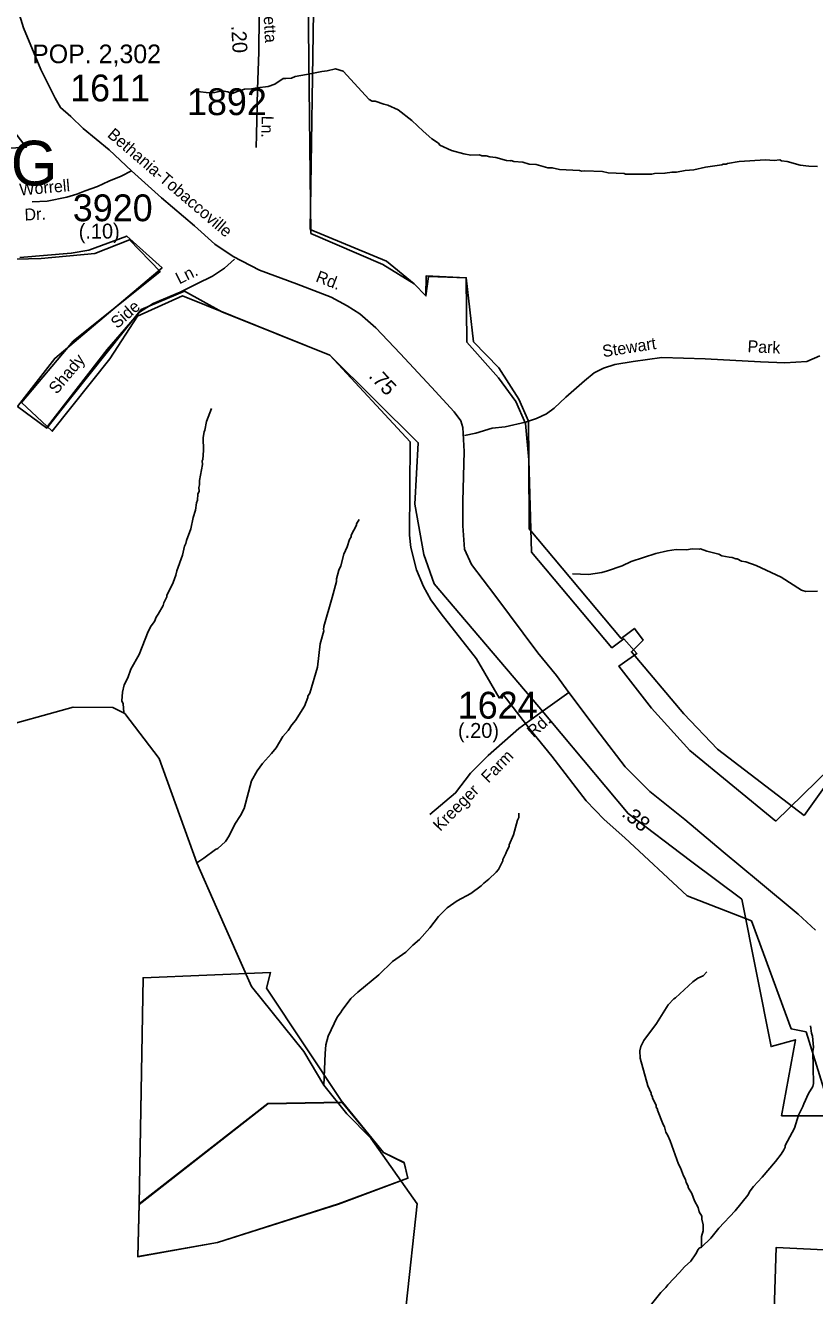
# Model space of a CAD drawing. Extents: x 1551653 to 1702041, y 811336 to 920032.
# Drawn here: x 1595676 to 1600015, y 901206 to 908191 of the extents above; entities that cross this region are included whole.
import ezdxf

# ---------------------------------------------------------------- set-up
doc = ezdxf.new("R2010")
doc.units = 0
for name, color, linetype in [('Old_Level_10', 7, 'Continuous'), ('Old_Level_11', 7, 'Continuous'), ('Old_Level_17', 7, 'Continuous'), ('Old_Level_22', 7, 'Continuous'), ('Old_Level_32', 7, 'Continuous'), ('Old_Level_35', 7, 'Continuous'), ('Old_Level_48', 7, 'Continuous'), ('Old_Level_49', 7, 'Continuous'), ('Old_Level_59', 7, 'Continuous'), ('Old_Level_62', 7, 'Continuous'), ('Old_Level_8', 7, 'Continuous'), ('Old_Level_9', 7, 'Continuous')]:
    doc.layers.add(name, color=color, linetype=linetype)

msp = doc.modelspace()

# ---------------------------------------------------------------- linework, layer by layer
at = {"layer": 'Old_Level_32'}
for points in [[(1596916.903, 908638.634), (1596941.28, 908541.125), (1596960.525, 908242.179), (1596958.6, 908045.876), (1596950.903, 907839.309), (1596947.053, 907589.119), (1596944.487, 907519.836)], [(1595594.418, 908412.739), (1595665.894, 908177.161), (1595760.923, 907949.297), (1595839.368, 907791.61), (1595868.315, 907738.989), (1595925.152, 907689.806), (1595993.662, 907624.376), (1596135.168, 907507.434), (1596257.95, 907391.043)], [(1596257.95, 907391.043), (1596202.061, 907362.188), (1596134.663, 907333.987), (1596071.552, 907304.387), (1596004.498, 907280.706), (1595959.138, 907262.946), (1595903.916, 907247.158), (1595795.237, 907224.767), (1595713.305, 907220.627)], [(1596257.95, 907391.043), (1596424.268, 907243.335), (1596604.642, 907088.593), (1596717.083, 906987.777), (1596817.811, 906919.784), (1596963.047, 906844.758), (1597166.846, 906769.732), (1597355.82, 906695.918), (1597444.835, 906649.026), (1597515.111, 906604.48), (1597601.784, 906527.109), (1597735.307, 906386.435), (1597908.112, 906202.421), (1598032.265, 906066.436), (1598069.746, 906017.2), (1598081.458, 905979.687), (1598088.486, 905848.391), (1598081.458, 905574.077), (1598081.36, 905439.591), (1598090.73, 905310.641), (1598128.21, 905226.235), (1598257.048, 905057.427), (1598493.643, 904740.911), (1598596.03, 904615.506), (1598663.963, 904521.723)], [(1598663.963, 904521.723), (1598510.279, 904411.884), (1598388.635, 904324.499), (1598219.525, 904176.045), (1598123.485, 904078.138), (1598041.041, 903969.946), (1597898.96, 903851.344)], [(1598663.963, 904521.723), (1598836.43, 904292.553), (1598974.061, 904113.156), (1599108.49, 903978.609), (1599300.533, 903824.841), (1599511.779, 903645.444), (1599707.023, 903485.268), (1599924.671, 903302.668), (1600020.692, 903216.173)]]:
    msp.add_lwpolyline(points, dxfattribs=at)
at = {"layer": 'Old_Level_35'}
for points in [[(1595796.341, 905985.766), (1596124.415, 906409.191), (1596302.717, 906613.767), (1596378.792, 906661.343), (1596526.079, 906723.427), (1596618.871, 906769.571), (1596704.488, 906811.207), (1596771.054, 906856.404), (1596825.545, 906905.474)], [(1598646.19, 906146.636), (1598750.071, 906236.38), (1598803.007, 906281.131), (1598854.529, 906305.301), (1598915.999, 906326.666), (1599018.18, 906342.601), (1599174.729, 906365.235), (1599412.323, 906358.204), (1599717.759, 906341.593), (1599851.499, 906334.874), (1599971.719, 906342.236), (1600044.222, 906374.786)], [(1598090.675, 905935.642), (1598153.04, 905947.719), (1598241.886, 905976.783), (1598312.89, 905983.707), (1598425.478, 906009.435), (1598485.931, 906030.019), (1598540.268, 906054.931), (1598582.919, 906085.885), (1598646.19, 906146.636)]]:
    msp.add_lwpolyline(points, dxfattribs=at)
at = {"layer": 'Old_Level_48'}
for points in [[(1599957.246, 903846.634), (1599480.351, 904210.42), (1599295.034, 904405.019), (1599008.08, 904746.417), (1599072.152, 904810.533), (1599024.098, 904874.648), (1598952.017, 904818.547), (1598446.144, 905421.749), (1598444.428, 905802.703), (1598441.302, 906014.297), (1598389.205, 906135.34), (1598278.484, 906307.338), (1598139.55, 906450.12), (1598099.928, 906803.216), (1597891.224, 906810.746), (1597878.094, 906703.833), (1597813.678, 906770.175), (1597641.3, 906876.126), (1597244.995, 907046.72), (1597230.768, 908333.6)], [(1604114.403, 908200.899), (1604213.318, 907483.875), (1604335.507, 907370.957), (1604725.349, 907359.665), (1604370.419, 904675.058), (1604028.866, 904658.12), (1603476.105, 905843.751), (1602597.506, 905200.123), (1602321.118, 904624.245), (1602210.565, 904618.599), (1601983.642, 904229.034), (1601710.171, 903991.908), (1601663.623, 905516.291), (1600645.379, 905516.291), (1600651.197, 904816.204), (1599957.246, 903846.634)], [(1595341.961, 906898.984), (1595762.977, 906909.053), (1596057.93, 906936.828), (1596248.494, 907011.129), (1596416.076, 906837.367), (1595938.551, 906453.732), (1595653.541, 906116.571), (1595823.521, 905959.294), (1596139.026, 906357.213), (1596291.506, 906591.324), (1596540, 906704.181), (1597348.728, 906377.092), (1597835.47, 905896.335), (1597816.428, 905558.57), (1597866.086, 905280.893), (1597923.639, 905119.939), (1598498.831, 904443.159), (1598989.552, 903856.07), (1599332.944, 903597.534), (1599614.662, 903385.916)], [(1599614.662, 903385.916), (1599776.05, 902574.816), (1599909.095, 902612.849), (1599833.07, 902194.48), (1600194.192, 902194.48), (1600327.237, 901814.144), (1600669.352, 901281.674), (1600365.25, 901205.606)], [(1596301.754, 901708.034), (1596322.972, 902953.824), (1597023.182, 902982.137), (1597001.964, 902897.197), (1597419.261, 902267.223)], [(1596300.423, 901709.174), (1597007.705, 902261.285), (1597417.929, 902268.363)], [(1597419.261, 902267.223), (1597009.037, 902260.145), (1596301.754, 901708.034)], [(1597417.929, 902268.363), (1597644.26, 901992.307), (1597757.426, 901935.681)], [(1597757.426, 901935.681), (1597778.644, 901850.74), (1597396.711, 901709.174), (1596731.865, 901496.823), (1596293.349, 901418.961), (1596300.423, 901709.174)]]:
    msp.add_lwpolyline(points, dxfattribs=at)
at = {"layer": 'Old_Level_49'}
for points in [[(1603974.401, 908409.437), (1604159.153, 908247.138), (1604262.704, 907430.108), (1604379.994, 907298.977), (1604780.358, 907288.52), (1604423.772, 904585.011), (1604063.906, 904586.651), (1603518.673, 905766.521), (1602640.742, 905122.965), (1602352.644, 904548.511), (1602234.841, 904540.822), (1602013.795, 904154.196), (1601730.003, 903954.578), (1601707.755, 905438.95), (1600689.261, 905452.996), (1600696.746, 904688.152), (1599801.488, 903814.22)], [(1599801.488, 903814.22), (1599328.126, 904202.896), (1599118.665, 904436.143), (1598938.732, 904667.544), (1599037.799, 904737.429), (1598965.491, 904817.95), (1598900.49, 904768.532), (1598458.602, 905294.388), (1598444.428, 905802.703), (1598424.491, 906001.298), (1598372.394, 906122.341), (1598277.584, 906253.145), (1598103.247, 906449.037), (1598099.928, 906803.216), (1597879.843, 906814.644), (1597878.094, 906703.833), (1597813.678, 906770.175), (1597661.11, 906893.713), (1597241.618, 907068.806), (1597262.123, 908386.164)], [(1595599.048, 907625.83), (1595680.249, 907521.459), (1595509.036, 907509.874)], [(1595645.745, 906913.88), (1595927.776, 906937.665), (1596024.224, 906954.9), (1596232.454, 907032.512), (1596427.356, 906858.32), (1595837.011, 906359.531), (1595631.242, 906095.322), (1595792.515, 905976.494), (1595931.643, 906150.891), (1596312.015, 906628.56), (1596551.003, 906729.753), (1596755.701, 906616.763), (1597348.728, 906377.092), (1597791.363, 905900.42), (1597786.641, 905386.801), (1597795.669, 905319.61), (1597825.299, 905197.911), (1597863.644, 905105.228), (1597905.474, 905031.717), (1597962.171, 904955.232), (1598155.228, 904707.017), (1598280.412, 904492.224), (1598303.275, 904511.294), (1598449.99, 904321.621), (1598570.554, 904172.145), (1598758.305, 903927.299), (1598857.697, 903823.066), (1598971.347, 903722.244), (1599313.464, 903404.833), (1599667.897, 903267.038)], [(1599667.897, 903267.038), (1599885.662, 902673.515), (1599968.298, 902655.983), (1600064.98, 902343.279), (1600344.876, 902338.973), (1600421.653, 901990.632), (1600702.282, 901500.412), (1600420.848, 901436.436), (1600382.709, 901407.523), (1600406.525, 901440.251), (1599804.462, 901470.987), (1599779.548, 900715.985)], [(1596301.7, 901707.539), (1596322.918, 902953.329), (1597023.129, 902981.643), (1597001.911, 902896.702), (1597419.207, 902266.729)], [(1596300.683, 901710.273), (1597007.965, 902262.384), (1597418.189, 902269.462)], [(1597419.207, 902266.729), (1597008.983, 902259.65), (1596301.7, 901707.539)], [(1597418.189, 902269.462), (1597644.52, 901993.406), (1597757.686, 901936.78)], [(1597757.686, 901936.78), (1597778.904, 901851.839), (1597396.971, 901710.273), (1596732.125, 901497.922), (1596293.609, 901420.06), (1596300.683, 901710.273)]]:
    msp.add_lwpolyline(points, dxfattribs=at)
at = {"layer": 'Old_Level_59'}
msp.add_lwpolyline([(1597769.514, 901153.102), (1597829.454, 901709.538), (1597574.623, 902071.072), (1597443.594, 902205.074), (1597316.014, 902363.493), (1597206.657, 902548.023), (1596918.661, 902905.019), (1596725.578, 903339.158), (1596617.645, 903586.509), (1596410.645, 904159.63), (1596221.587, 904406.41), (1596155.662, 904440.551), (1595938.615, 904441.679), (1595486.577, 904316.29)], dxfattribs=at)
at = {"layer": 'Old_Level_62'}
for points in [[(1596622.448, 907827.762), (1596686.599, 907820.064), (1596716.108, 907821.347), (1596757.165, 907831.611), (1596787.958, 907826.479), (1596808.487, 907814.932), (1596840.563, 907827.762), (1596880.336, 907840.592), (1596918.827, 907841.875), (1596949.619, 907847.007), (1597011.204, 907854.705), (1597047.13, 907867.536), (1597092.853, 907898.96), (1597106.796, 907898.652), (1597138.866, 907900.895), (1597159.394, 907909.875), (1597220.979, 907921.423), (1597268.451, 907930.404), (1597305.659, 907938.102), (1597335.169, 907941.951), (1597380.075, 907952.215), (1597422.414, 907939.385), (1597564.78, 907783.003), (1597582.62, 907774.698), (1597598.614, 907774.391), (1597646.288, 907757.576), (1597668.229, 907753.27), (1597725.746, 907726.306), (1597800.795, 907668.994), (1597861.798, 907609.939), (1597911.113, 907567.186), (1597946.69, 907542.579), (1597954.584, 907532.429), (1598018.048, 907503.312), (1598085.715, 907484.242), (1598125.598, 907477.578), (1598171.632, 907478.808), (1598185.473, 907474.502), (1598209.464, 907474.092), (1598229.354, 907467.838), (1598261.342, 907465.275), (1598321.012, 907448.255), (1598341.005, 907445.897), (1598347.054, 907447.845), (1598360.895, 907443.539), (1598410.825, 907438.72), (1598444.659, 907428.16), (1598484.541, 907425.495), (1598548.313, 907408.475)], [(1598548.313, 907408.475), (1598572.304, 907408.065), (1598612.084, 907399.35), (1598721.992, 907393.506), (1598735.935, 907389.303), (1598751.929, 907391.046), (1598847.791, 907387.355), (1598879.677, 907380.793), (1598967.542, 907377.41), (1598975.539, 907373.206), (1599119.485, 907372.796), (1599135.479, 907376.487), (1599191.458, 907377.615), (1599231.546, 907384.894), (1599255.537, 907384.484), (1599303.724, 907393.711), (1599351.707, 907396.89), (1599415.888, 907411.756), (1599504.06, 907424.367), (1599512.16, 907428.16), (1599528.154, 907427.955), (1599536.151, 907431.749), (1599600.332, 907442.719), (1599744.381, 907452.254), (1599792.364, 907447.435), (1599824.352, 907450.921), (1599832.246, 907446.82), (1599864.234, 907442.206), (1599935.9, 907423.034), (1599983.78, 907416.267), (1600031.659, 907415.447)], [(1596697.923, 906083.736), (1596670.856, 906012.173), (1596662.038, 905964.293), (1596657.937, 905956.399), (1596653.426, 905924.411), (1596654.246, 905852.437), (1596651.478, 905804.455), (1596647.377, 905796.561), (1596649.018, 905776.568), (1596633.639, 905688.806), (1596633.229, 905664.815), (1596629.025, 905648.923), (1596630.665, 905628.828), (1596624.411, 905612.937), (1596621.951, 905581.051), (1596615.697, 905565.16), (1596611.083, 905525.174), (1596598.37, 905485.394), (1596585.349, 905421.623), (1596560.435, 905358.057), (1596558.18, 905342.063), (1596549.875, 905326.274), (1596539.11, 905278.394), (1596507.737, 905190.939), (1596503.328, 905167.051), (1596488.769, 905127.271), (1596453.603, 905055.913), (1596453.5, 905047.916), (1596436.994, 905016.133), (1596432.688, 905000.241), (1596405.928, 904952.669), (1596393.728, 904936.88), (1596385.321, 904912.991), (1596366.969, 904889.308), (1596350.462, 904857.627), (1596300.429, 904730.495), (1596255.215, 904651.242), (1596238.503, 904603.568), (1596217.793, 904563.89), (1596209.181, 904524.008), (1596206.413, 904476.128), (1596212.154, 904460.031), (1596216.46, 904413.177)], [(1597509.826, 905474.014), (1597495.473, 905450.33), (1597495.268, 905442.333), (1597466.458, 905386.764), (1597466.253, 905378.767), (1597458.051, 905362.978), (1597445.44, 905323.198), (1597426.78, 905283.418), (1597409.761, 905219.749), (1597399.406, 905195.963), (1597386.693, 905148.186), (1597386.385, 905132.192), (1597363.009, 905044.532), (1597316.462, 904885.309), (1597314.207, 904869.418), (1597316.052, 904861.318), (1597296.982, 904789.653), (1597280.886, 904662.008), (1597238.645, 904518.676), (1597228.392, 904502.887), (1597228.29, 904494.89), (1597209.528, 904447.216), (1597160.315, 904368.065), (1597139.912, 904344.382), (1597119.407, 904312.701), (1597090.905, 904281.226), (1597053.893, 904217.865), (1597029.389, 904186.184), (1596978.536, 904131.128), (1596949.932, 904091.553), (1596919.071, 904036.086), (1596878.676, 903884.758), (1596858.068, 903845.183), (1596827.31, 903797.713), (1596796.245, 903734.147), (1596775.842, 903702.569), (1596733.192, 903665.249), (1596721.093, 903659.508), (1596656.4, 903610.603), (1596617.645, 903586.509)], [(1598684.467, 905174.228), (1598772.332, 905170.742), (1598844.51, 905181.61), (1598876.703, 905190.837), (1598957.084, 905219.647), (1599005.374, 905242.818), (1599142.041, 905286.596), (1599206.222, 905301.463), (1599254.307, 905308.639), (1599310.286, 905307.717), (1599342.377, 905313.15), (1599382.362, 905310.485), (1599388.308, 905312.433), (1599422.142, 905299.822), (1599487.861, 905282.7), (1599505.701, 905274.396), (1599545.481, 905265.783), (1599561.475, 905265.476), (1599581.365, 905257.171), (1599589.362, 905256.966), (1599613.148, 905244.663), (1599637.037, 905240.254), (1599692.708, 905221.287), (1599831.631, 905156.901), (1599942.462, 905085.03), (1599966.35, 905078.673), (1600030.327, 905079.596)], [(1598389.5, 903859.331), (1598389.192, 903835.34), (1598380.888, 903819.449), (1598359.665, 903739.888), (1598334.751, 903684.217), (1598334.648, 903676.22), (1598322.243, 903652.434), (1598318.039, 903636.542), (1598301.532, 903604.862), (1598301.43, 903596.865), (1598276.619, 903549.292), (1598264.418, 903533.503), (1598223.818, 903496.184), (1598195.52, 903474.654), (1598181.269, 903458.865), (1598124.572, 903417.854), (1598050.036, 903377.049), (1597995.39, 903337.986), (1597946.69, 903290.824), (1597899.63, 903227.668), (1597842.728, 903164.615), (1597806.229, 903133.242), (1597767.577, 903093.872), (1597694.783, 903043.121), (1597619.734, 902970.328), (1597504.187, 902874.364), (1597465.638, 902838.992), (1597416.63, 902775.836), (1597408.428, 902759.944), (1597390.076, 902736.261), (1597340.453, 902633.12), (1597327.638, 902585.343), (1597322.921, 902537.36), (1597316.014, 902363.493)], [(1599423.065, 902986.014), (1599402.765, 902964.279), (1599372.519, 902950.848), (1599346.273, 902931.265), (1599250.924, 902842.888), (1599240.773, 902837.044), (1599210.323, 902805.569), (1599144.707, 902702.632), (1599075.194, 902607.898), (1599058.687, 902576.115), (1599054.279, 902552.227), (1599055.714, 902512.242), (1599097.237, 902359.478), (1599116.512, 902319.185), (1599116.409, 902311.188), (1599124.201, 902299.09), (1599124.099, 902293.041), (1599143.476, 902250.698), (1599143.374, 902242.701), (1599151.166, 902230.603), (1599151.063, 902224.553), (1599181.718, 902146.121), (1599189.51, 902133.92), (1599197.097, 902103.88), (1599208.785, 902085.631), (1599220.371, 902057.436), (1599266.2, 901928.663), (1599277.888, 901908.466), (1599293.164, 901864.277), (1599304.852, 901844.079), (1599308.646, 901827.983), (1599320.231, 901807.785), (1599320.129, 901799.788), (1599339.609, 901767.492), (1599354.987, 901727.2), (1599374.365, 901690.905), (1599380.004, 901666.812), (1599395.588, 901642.513), (1599395.383, 901626.519), (1599402.867, 901594.428), (1599402.355, 901562.44), (1599393.845, 901530.555), (1599392.922, 901472.628)], [(1599992.084, 902688.381), (1599997.416, 902648.294), (1600003.157, 902632.197), (1600008.181, 902572.117), (1600005.823, 902548.126), (1600009.001, 902372.088), (1600004.695, 902356.197), (1599982.139, 902316.622), (1599955.277, 902261.053), (1599950.971, 902245.161), (1599926.263, 902197.589), (1599905.142, 902125.923), (1599853.572, 902030.779), (1599853.469, 902022.782), (1599845.267, 902006.891), (1599830.811, 901983.207), (1599800.258, 901943.632), (1599726.849, 901856.895), (1599678.047, 901805.735), (1599659.695, 901782.051), (1599647.289, 901758.265), (1599577.982, 901671.425), (1599488.476, 901576.999), (1599443.673, 901521.737), (1599392.922, 901472.628)], [(1599392.922, 901472.628), (1599380.824, 901466.784), (1599374.672, 901458.889), (1599362.267, 901435.103), (1599333.662, 901395.63), (1599299.213, 901364.155), (1599272.659, 901332.577), (1599207.658, 901265.73), (1599197.405, 901249.838), (1599169.005, 901222.361), (1599117.947, 901159.205)]]:
    msp.add_lwpolyline(points, dxfattribs=at)

# ---------------------------------------------------------------- texts
at = {"layer": 'Old_Level_10'}
for s, rotation, p in [('Ln.', 26.4409389, (1596521.886, 906765.91)), ('Side', 41.3284278, (1596180.267, 906520.175)), ('Stewart', 8.8637667, (1598852.909, 906366.186)), ('Park', 357.1238556, (1599644.986, 906394.559)), ('Shady', 50.2142306, (1595847.821, 906159.061))]:
    msp.add_text(s, height=65.6167, rotation=rotation, dxfattribs=at).set_placement(p)
at = {"layer": 'Old_Level_11'}
for s, height, rotation, p in [('Loretta', 65.6166, 273.3764611, (1596977.813, 908366.579)), ('Ln.', 65.6167, 268.4320472, (1596975.692, 907695.13)), ('Bethania-Tobaccoville', 65.61666, 319.4885389, (1596121.48, 907582.497)), ('Worrell', 65.6167, 5.01065, (1595645.755, 907255.177)), ('Dr.', 65.6167, 2.8929583, (1595672.287, 907117.52)), ('Rd.', 65.6167, 338.9243306, (1597267.127, 906783.916)), ('Rd.', 65.6167, 41.2784194, (1598468.77, 904271.465)), ('Farm', 65.6167, 45.5929361, (1598221.327, 904020.854)), ('Kreeger', 65.6166, 45.5514722, (1597956.525, 903755.046))]:
    msp.add_text(s, height=height, rotation=rotation, dxfattribs=at).set_placement(p)
at = {"layer": 'Old_Level_17'}
for s, rotation, p in [('.20', 273.3764611, (1596806.552, 908189.023)), ('(.10)', 0.7024417, (1595969.076, 907016.973)), ('.75', 313.2007222, (1597559.069, 906259.682)), ('(.20)', 0.0498056, (1598053.967, 904272.514)), ('.38', 321.3157583, (1598948.895, 903846.52))]:
    msp.add_text(s, height=82.0208, rotation=rotation, dxfattribs=at).set_placement(p)
at = {"layer": 'Old_Level_22'}
msp.add_text('G', height=246.062, rotation=0.0000167, dxfattribs=at).set_placement((1595595.308, 907310.797))
at = {"layer": 'Old_Level_8'}
for s, p in [('1611', (1595921.445, 907773.225)), ('1892', (1596563.845, 907697.591)), ('3920', (1595936.075, 907114.099)), ('1624', (1598052.728, 904378.787))]:
    msp.add_text(s, height=147.6375, dxfattribs=at).set_placement(p)
at = {"layer": 'Old_Level_9'}
msp.add_text('POP. 2,302', height=102.526, dxfattribs=at).set_placement((1595712.532, 907983.329))

doc.saveas('drawing.dxf')
